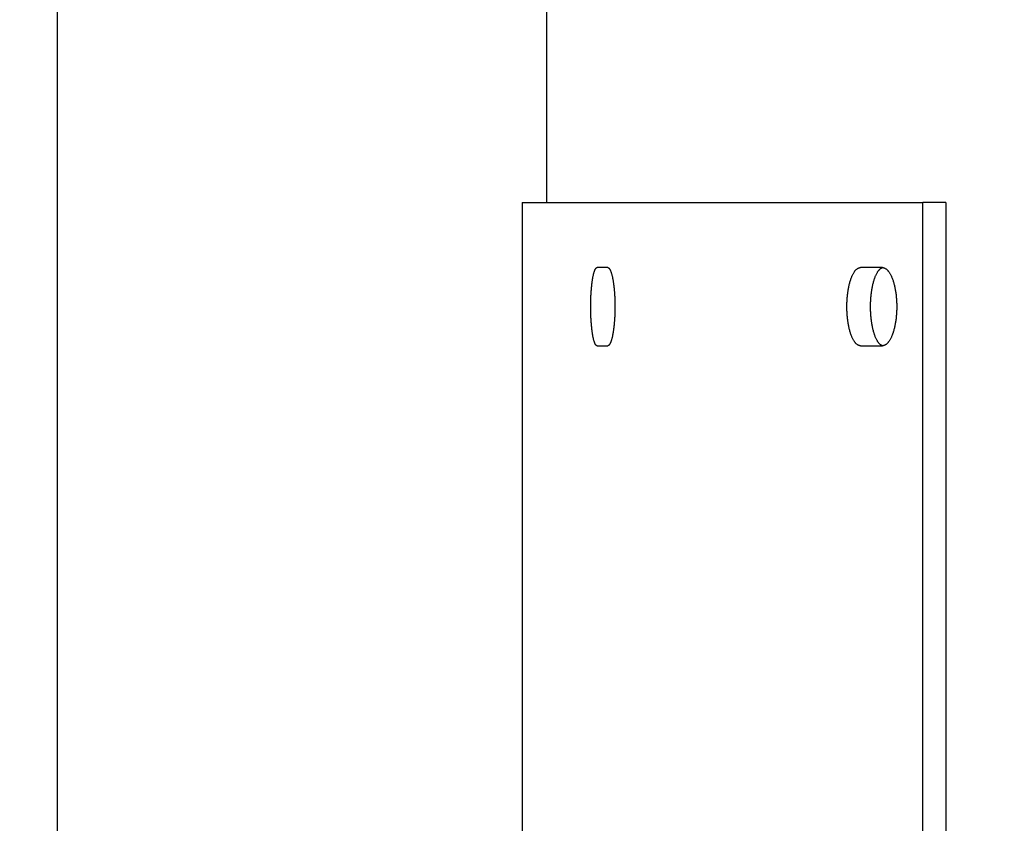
# Model space of a CAD drawing. Header units: inches. Extents: x 5 to 1128, y -85 to 748.
# Tile 322 of 656: x 350 to 357, y 630 to 636. Entities that reach past the tile are written whole.
import ezdxf

# ---------------------------------------------------------------- set-up
doc = ezdxf.new("R2010")
doc.units = ezdxf.units.IN
doc.header["$LTSCALE"] = 32
doc.header["$MEASUREMENT"] = 0
doc.layers.add('Dimension (ANSI)', color=7, linetype='Continuous', lineweight=25)
doc.layers.add('Visible (ANSI)', color=7, linetype='Continuous', lineweight=30)
doc.styles.add('Note Text (ANSI)', font='tahoma.ttf')
doc.dimstyles.new('SB Fraction-16 (ANSI)', dxfattribs={"dimscale": 32, "dimtxt": 0.125, "dimasz": 0.098425, "dimexe": 0.125, "dimexo": 0.0625, "dimgap": 0.031496, "dimtad": 0, "dimtih": 1, "dimtoh": 1, "dimdec": 4, "dimrnd": 1e-08, "dimzin": 0, "dimdsep": 46, "dimlunit": 5, "dimtxsty": 'Note Text (ANSI)', "dimcen": 0.09, "dimdle": 0.393701, "dimclrd": 256, "dimclre": 256, "dimclrt": 256, "dimadec": 0, "dimazin": 3, "dimtfac": 0.96, "dimtofl": 0, "dimtmove": 0, "dimatfit": 3, "dimfxl": 1, "dimfrac": 2, "dimtolj": 1, "dimtzin": 12, "dimlwd": -1, "dimlwe": -1, "dimarcsym": 0})

# ---------------------------------------------------------------- blocks, each defined once
blk = doc.blocks.new('*D19')
at = {"layer": 'Defpoints', "color": 0, "transparency": 16777216}
for p in [(455.7806, 700.4398), (292.0011, 552.4398), (455.7806, 552.4398)]:
    blk.add_point(p, dxfattribs=at)
at = {"layer": 'Dimension (ANSI)', "transparency": 16777216}
for p, q in [((453.7806, 700.4398), (288.0011, 700.4398)), ((292.0011, 697.2902), (292.0011, 636.039)), ((292.0011, 555.5894), (292.0011, 629.8406)), ((453.7806, 552.4398), (288.0011, 552.4398))]:
    blk.add_line(p, q, dxfattribs=at)
for points in [[(291.4762, 697.2902), (292.526, 697.2902), (292.0011, 700.4398)], [(291.4762, 555.5894), (292.526, 555.5894), (292.0011, 552.4398)]]:
    blk.add_solid(points, dxfattribs=at)
at = {"layer": 'Dimension (ANSI)', "transparency": 16777216, "insert": (287.899, 635.0311), "char_height": 4, "attachment_point": 1, "style": 'Note Text (ANSI)'}
blk.add_mtext('\\A1;148', dxfattribs=at)

msp = doc.modelspace()

# ---------------------------------------------------------------- linework, layer by layer
at = {"layer": 'Visible (ANSI)'}
for p, q in [((350.19063, 621.12728), (350.19063, 645.15478)), ((353.71443, 634.68978), (353.71443, 637.31478)), ((353.53541, 634.68978), (356.4207, 634.68978)), ((353.53541, 634.68978), (353.53541, 628.93978)), ((356.4207, 618.68978), (356.4207, 634.68978)), ((356.58612, 634.68978), (356.4207, 634.68978)), ((356.58612, 634.68978), (356.58612, 618.68978)), ((354.15184, 634.22103), (354.07567, 634.22103)), ((356.12888, 634.22103), (355.97203, 634.22103)), ((354.07567, 633.65853), (354.15184, 633.65853)), ((355.97203, 633.65853), (356.12888, 633.65853))]:
    msp.add_line(p, q, dxfattribs=at)
for points, knots in [([(354.07567, 633.65853), (354.07484, 633.65853), (354.07402, 633.65866), (354.0732, 633.65892), (354.07237, 633.65917), (354.07155, 633.65956), (354.07073, 633.66007), (354.06991, 633.66058), (354.0691, 633.66122), (354.06829, 633.66199), (354.06748, 633.66276), (354.06667, 633.66366), (354.06587, 633.66468), (354.06507, 633.6657), (354.06427, 633.66684), (354.06348, 633.66811), (354.06269, 633.66938), (354.06191, 633.67078), (354.06113, 633.6723), (354.06036, 633.67381), (354.05959, 633.67545), (354.05883, 633.67721), (354.05849, 633.678), (354.05815, 633.67881), (354.05781, 633.67965), (354.0574, 633.68068), (354.05699, 633.68174), (354.05658, 633.68285), (354.05584, 633.68484), (354.0551, 633.68696), (354.05438, 633.68918), (354.05366, 633.69141), (354.05295, 633.69376), (354.05225, 633.69621), (354.05155, 633.69867), (354.05086, 633.70123), (354.05018, 633.7039), (354.0495, 633.70658), (354.04884, 633.70936), (354.04819, 633.71224), (354.04754, 633.71513), (354.0469, 633.71812), (354.04627, 633.72121), (354.04565, 633.72429), (354.04504, 633.72748), (354.04444, 633.73077), (354.04384, 633.73405), (354.04326, 633.73743), (354.0427, 633.74091), (354.04267, 633.74107), (354.04264, 633.74123), (354.04262, 633.74139), (354.04208, 633.74471), (354.04155, 633.74811), (354.04104, 633.75159), (354.04051, 633.75524), (354.03999, 633.75897), (354.03949, 633.76278), (354.03898, 633.7666), (354.0385, 633.77049), (354.03803, 633.77447), (354.03756, 633.77844), (354.03711, 633.78248), (354.03667, 633.7866), (354.03624, 633.79072), (354.03582, 633.7949), (354.03543, 633.79915), (354.03503, 633.8034), (354.03465, 633.80772), (354.03429, 633.8121), (354.03393, 633.81646), (354.03359, 633.8209), (354.03326, 633.82539), (354.03307, 633.82805), (354.03289, 633.83073), (354.03271, 633.83343), (354.03259, 633.83527), (354.03247, 633.83713), (354.03235, 633.83899), (354.03207, 633.84358), (354.0318, 633.84821), (354.03156, 633.85287), (354.03131, 633.85754), (354.03109, 633.86225), (354.03088, 633.86699), (354.03068, 633.87173), (354.03049, 633.8765), (354.03033, 633.8813), (354.03016, 633.8861), (354.03002, 633.89093), (354.0299, 633.89578), (354.02977, 633.90063), (354.02967, 633.9055), (354.02959, 633.91038), (354.0295, 633.91526), (354.02944, 633.92015), (354.0294, 633.92506), (354.02936, 633.92996), (354.02934, 633.93487), (354.02934, 633.93978), (354.02934, 633.94045), (354.02934, 633.94112), (354.02934, 633.94179), (354.02934, 633.94603), (354.02936, 633.95027), (354.0294, 633.9545), (354.02944, 633.9594), (354.0295, 633.9643), (354.02959, 633.96918), (354.02967, 633.97406), (354.02977, 633.97893), (354.0299, 633.98378), (354.03002, 633.98863), (354.03016, 633.99345), (354.03033, 633.99825), (354.03049, 634.00306), (354.03068, 634.00783), (354.03088, 634.01257), (354.03109, 634.01731), (354.03131, 634.02202), (354.03156, 634.02669), (354.0318, 634.03135), (354.03207, 634.03598), (354.03235, 634.04057), (354.03247, 634.04249), (354.03259, 634.04439), (354.03272, 634.04629), (354.03289, 634.04894), (354.03307, 634.05157), (354.03326, 634.05417), (354.03359, 634.05866), (354.03393, 634.06309), (354.03429, 634.06746), (354.03465, 634.07184), (354.03503, 634.07616), (354.03543, 634.0804), (354.03582, 634.08466), (354.03624, 634.08884), (354.03667, 634.09296), (354.03711, 634.09708), (354.03756, 634.10112), (354.03803, 634.10509), (354.0385, 634.10906), (354.03898, 634.11296), (354.03949, 634.11678), (354.03999, 634.12059), (354.04051, 634.12432), (354.04104, 634.12797), (354.04134, 634.12997), (354.04163, 634.13194), (354.04194, 634.13389), (354.04219, 634.1355), (354.04244, 634.13708), (354.0427, 634.13865), (354.04326, 634.14213), (354.04384, 634.14551), (354.04444, 634.14879), (354.04504, 634.15208), (354.04565, 634.15526), (354.04627, 634.15835), (354.0469, 634.16144), (354.04754, 634.16443), (354.04819, 634.16732), (354.04884, 634.1702), (354.0495, 634.17298), (354.05018, 634.17566), (354.05086, 634.17833), (354.05155, 634.18089), (354.05225, 634.18335), (354.05295, 634.1858), (354.05366, 634.18815), (354.05438, 634.19038), (354.05495, 634.19212), (354.05552, 634.19379), (354.05609, 634.19539), (354.05625, 634.19584), (354.05642, 634.19628), (354.05658, 634.19671), (354.05732, 634.19871), (354.05807, 634.20059), (354.05883, 634.20235), (354.05959, 634.20411), (354.06036, 634.20575), (354.06113, 634.20726), (354.06191, 634.20878), (354.06269, 634.21018), (354.06348, 634.21145), (354.0642, 634.21259), (354.06491, 634.21364), (354.06564, 634.21458), (354.06571, 634.21468), (354.06579, 634.21479), (354.06587, 634.21488), (354.06667, 634.21591), (354.06748, 634.2168), (354.06829, 634.21757), (354.0691, 634.21834), (354.06991, 634.21898), (354.07073, 634.21949), (354.07155, 634.22), (354.07237, 634.22039), (354.0732, 634.22064), (354.07402, 634.2209), (354.07485, 634.22103), (354.07567, 634.22103)], [0, 0, 0, 0, 0.0375338, 0.0375338, 0.0375338, 0.0751179, 0.0751179, 0.0751179, 0.1127326, 0.1127326, 0.1127326, 0.1503562, 0.1503562, 0.1503562, 0.1879645, 0.1879645, 0.1879645, 0.2255309, 0.2255309, 0.2255309, 0.2630259, 0.2630259, 0.2630259, 0.2798106, 0.2798106, 0.2798106, 0.3004493, 0.3004493, 0.3004493, 0.3379287, 0.3379287, 0.3379287, 0.3754615, 0.3754615, 0.3754615, 0.4130229, 0.4130229, 0.4130229, 0.450587, 0.450587, 0.450587, 0.4881274, 0.4881274, 0.4881274, 0.5256175, 0.5256175, 0.5256175, 0.5630318, 0.5630318, 0.5630318, 0.564774, 0.564774, 0.564774, 0.6004411, 0.6004411, 0.6004411, 0.6379268, 0.6379268, 0.6379268, 0.6754533, 0.6754533, 0.6754533, 0.7129876, 0.7129876, 0.7129876, 0.7505009, 0.7505009, 0.7505009, 0.7879694, 0.7879694, 0.7879694, 0.8253763, 0.8253763, 0.8253763, 0.8475498, 0.8475498, 0.8475498, 0.8627288, 0.8627288, 0.8627288, 0.9001555, 0.9001555, 0.9001555, 0.9376465, 0.9376465, 0.9376465, 0.975161, 0.975161, 0.975161, 1.0126663, 1.0126663, 1.0126663, 1.0501387, 1.0501387, 1.0501387, 1.0875623, 1.0875623, 1.0875623, 1.1249275, 1.1249275, 1.1249275, 1.1300195, 1.1300195, 1.1300195, 1.1622761, 1.1622761, 1.1622761, 1.1996813, 1.1996813, 1.1996813, 1.2371359, 1.2371359, 1.2371359, 1.274625, 1.274625, 1.274625, 1.3121256, 1.3121256, 1.3121256, 1.349606, 1.349606, 1.349606, 1.3870263, 1.3870263, 1.3870263, 1.4026421, 1.4026421, 1.4026421, 1.4243744, 1.4243744, 1.4243744, 1.4617728, 1.4617728, 1.4617728, 1.4992285, 1.4992285, 1.4992285, 1.5367238, 1.5367238, 1.5367238, 1.5742344, 1.5742344, 1.5742344, 1.6117307, 1.6117307, 1.6117307, 1.6491793, 1.6491793, 1.6491793, 1.6696603, 1.6696603, 1.6696603, 1.6865644, 1.6865644, 1.6865644, 1.7240046, 1.7240046, 1.7240046, 1.7615052, 1.7615052, 1.7615052, 1.7990407, 1.7990407, 1.7990407, 1.8365849, 1.8365849, 1.8365849, 1.8741116, 1.8741116, 1.8741116, 1.9115949, 1.9115949, 1.9115949, 1.9408536, 1.9408536, 1.9408536, 1.9490138, 1.9490138, 1.9490138, 1.9864405, 1.9864405, 1.9864405, 2.023891, 2.023891, 2.023891, 2.0613394, 2.0613394, 2.0613394, 2.0951394, 2.0951394, 2.0951394, 2.0987624, 2.0987624, 2.0987624, 2.1362026, 2.1362026, 2.1362026, 2.1736806, 2.1736806, 2.1736806, 2.211174, 2.211174, 2.211174, 2.2486619, 2.2486619, 2.2486619, 2.2486619]), ([(354.15184, 634.22103), (354.15273, 634.22103), (354.15361, 634.2209), (354.15449, 634.22064), (354.15538, 634.22039), (354.15626, 634.22), (354.15714, 634.21949), (354.15802, 634.21898), (354.1589, 634.21833), (354.15978, 634.21757), (354.16066, 634.2168), (354.16153, 634.2159), (354.1624, 634.21488), (354.16327, 634.21386), (354.16414, 634.21272), (354.165, 634.21145), (354.16586, 634.21018), (354.16672, 634.20878), (354.16757, 634.20726), (354.16842, 634.20575), (354.16926, 634.20411), (354.1701, 634.20235), (354.17047, 634.20156), (354.17085, 634.20075), (354.17122, 634.19991), (354.17168, 634.19888), (354.17213, 634.19781), (354.17258, 634.19671), (354.1734, 634.19472), (354.17421, 634.1926), (354.17501, 634.19038), (354.17581, 634.18815), (354.17661, 634.1858), (354.17739, 634.18335), (354.17817, 634.18089), (354.17893, 634.17833), (354.17969, 634.17566), (354.18045, 634.17298), (354.18119, 634.1702), (354.18192, 634.16732), (354.18265, 634.16443), (354.18337, 634.16144), (354.18407, 634.15835), (354.18478, 634.15527), (354.18547, 634.15208), (354.18614, 634.14879), (354.18681, 634.14551), (354.18747, 634.14213), (354.18812, 634.13865), (354.18815, 634.13849), (354.18817, 634.13833), (354.1882, 634.13817), (354.18882, 634.13485), (354.18941, 634.13145), (354.18999, 634.12797), (354.1906, 634.12432), (354.19119, 634.12059), (354.19176, 634.11678), (354.19234, 634.11296), (354.19289, 634.10906), (354.19343, 634.10509), (354.19396, 634.10112), (354.19448, 634.09708), (354.19498, 634.09296), (354.19547, 634.08884), (354.19595, 634.08466), (354.19641, 634.0804), (354.19686, 634.07616), (354.1973, 634.07184), (354.19772, 634.06746), (354.19813, 634.06309), (354.19853, 634.05866), (354.1989, 634.05417), (354.19912, 634.05151), (354.19933, 634.04883), (354.19954, 634.04613), (354.19968, 634.04429), (354.19982, 634.04243), (354.19995, 634.04057), (354.20028, 634.03598), (354.20058, 634.03135), (354.20087, 634.02669), (354.20115, 634.02202), (354.20141, 634.01731), (354.20165, 634.01257), (354.20189, 634.00783), (354.2021, 634.00306), (354.20229, 633.99825), (354.20248, 633.99345), (354.20265, 633.98863), (354.20279, 633.98378), (354.20294, 633.97893), (354.20306, 633.97406), (354.20315, 633.96918), (354.20325, 633.9643), (354.20332, 633.9594), (354.20337, 633.9545), (354.20342, 633.9496), (354.20344, 633.94469), (354.20344, 633.93978), (354.20344, 633.93911), (354.20344, 633.93844), (354.20344, 633.93777), (354.20343, 633.93353), (354.20341, 633.92929), (354.20337, 633.92506), (354.20332, 633.92015), (354.20325, 633.91526), (354.20315, 633.91038), (354.20306, 633.9055), (354.20294, 633.90063), (354.20279, 633.89578), (354.20265, 633.89093), (354.20248, 633.8861), (354.20229, 633.8813), (354.2021, 633.8765), (354.20189, 633.87173), (354.20165, 633.86699), (354.20141, 633.86225), (354.20115, 633.85754), (354.20087, 633.85287), (354.20058, 633.8482), (354.20028, 633.84358), (354.19995, 633.83899), (354.19981, 633.83707), (354.19967, 633.83517), (354.19953, 633.83327), (354.19932, 633.83062), (354.19911, 633.82799), (354.1989, 633.82539), (354.19853, 633.8209), (354.19813, 633.81647), (354.19772, 633.8121), (354.1973, 633.80772), (354.19686, 633.8034), (354.19641, 633.79915), (354.19595, 633.7949), (354.19547, 633.79072), (354.19498, 633.7866), (354.19448, 633.78248), (354.19396, 633.77844), (354.19343, 633.77447), (354.19289, 633.7705), (354.19234, 633.7666), (354.19176, 633.76278), (354.19119, 633.75897), (354.1906, 633.75524), (354.18999, 633.75159), (354.18966, 633.74959), (354.18932, 633.74762), (354.18898, 633.74567), (354.18869, 633.74406), (354.18841, 633.74247), (354.18812, 633.74091), (354.18747, 633.73743), (354.18681, 633.73405), (354.18614, 633.73077), (354.18547, 633.72748), (354.18478, 633.72429), (354.18407, 633.72121), (354.18337, 633.71812), (354.18265, 633.71513), (354.18192, 633.71224), (354.18119, 633.70936), (354.18045, 633.70658), (354.17969, 633.7039), (354.17893, 633.70123), (354.17817, 633.69867), (354.17739, 633.69621), (354.17661, 633.69376), (354.17581, 633.69141), (354.17501, 633.68918), (354.17439, 633.68744), (354.17376, 633.68577), (354.17312, 633.68417), (354.17294, 633.68372), (354.17276, 633.68328), (354.17258, 633.68285), (354.17176, 633.68085), (354.17093, 633.67897), (354.1701, 633.67721), (354.16926, 633.67545), (354.16842, 633.67381), (354.16757, 633.6723), (354.16672, 633.67078), (354.16586, 633.66938), (354.165, 633.66811), (354.16422, 633.66697), (354.16344, 633.66592), (354.16265, 633.66498), (354.16257, 633.66487), (354.16249, 633.66477), (354.1624, 633.66468), (354.16153, 633.66365), (354.16066, 633.66276), (354.15978, 633.66199), (354.1589, 633.66122), (354.15802, 633.66058), (354.15714, 633.66007), (354.15626, 633.65956), (354.15538, 633.65917), (354.15449, 633.65892), (354.15361, 633.65866), (354.15273, 633.65853), (354.15184, 633.65853)], [0, 0, 0, 0, 0.0375338, 0.0375338, 0.0375338, 0.0751179, 0.0751179, 0.0751179, 0.1127326, 0.1127326, 0.1127326, 0.1503562, 0.1503562, 0.1503562, 0.1879645, 0.1879645, 0.1879645, 0.2255309, 0.2255309, 0.2255309, 0.2630259, 0.2630259, 0.2630259, 0.2798106, 0.2798106, 0.2798106, 0.3004493, 0.3004493, 0.3004493, 0.3379287, 0.3379287, 0.3379287, 0.3754615, 0.3754615, 0.3754615, 0.4130229, 0.4130229, 0.4130229, 0.450587, 0.450587, 0.450587, 0.4881274, 0.4881274, 0.4881274, 0.5256175, 0.5256175, 0.5256175, 0.5630318, 0.5630318, 0.5630318, 0.564774, 0.564774, 0.564774, 0.6004411, 0.6004411, 0.6004411, 0.6379268, 0.6379268, 0.6379268, 0.6754533, 0.6754533, 0.6754533, 0.7129876, 0.7129876, 0.7129876, 0.7505009, 0.7505009, 0.7505009, 0.7879694, 0.7879694, 0.7879694, 0.8253763, 0.8253763, 0.8253763, 0.8475498, 0.8475498, 0.8475498, 0.8627288, 0.8627288, 0.8627288, 0.9001555, 0.9001555, 0.9001555, 0.9376465, 0.9376465, 0.9376465, 0.975161, 0.975161, 0.975161, 1.0126663, 1.0126663, 1.0126663, 1.0501387, 1.0501387, 1.0501387, 1.0875623, 1.0875623, 1.0875623, 1.1249275, 1.1249275, 1.1249275, 1.1300195, 1.1300195, 1.1300195, 1.1622761, 1.1622761, 1.1622761, 1.1996813, 1.1996813, 1.1996813, 1.2371359, 1.2371359, 1.2371359, 1.274625, 1.274625, 1.274625, 1.3121256, 1.3121256, 1.3121256, 1.349606, 1.349606, 1.349606, 1.3870263, 1.3870263, 1.3870263, 1.4026421, 1.4026421, 1.4026421, 1.4243744, 1.4243744, 1.4243744, 1.4617728, 1.4617728, 1.4617728, 1.4992285, 1.4992285, 1.4992285, 1.5367238, 1.5367238, 1.5367238, 1.5742344, 1.5742344, 1.5742344, 1.6117307, 1.6117307, 1.6117307, 1.6491793, 1.6491793, 1.6491793, 1.6696603, 1.6696603, 1.6696603, 1.6865644, 1.6865644, 1.6865644, 1.7240046, 1.7240046, 1.7240046, 1.7615052, 1.7615052, 1.7615052, 1.7990407, 1.7990407, 1.7990407, 1.8365849, 1.8365849, 1.8365849, 1.8741116, 1.8741116, 1.8741116, 1.9115949, 1.9115949, 1.9115949, 1.9408536, 1.9408536, 1.9408536, 1.9490138, 1.9490138, 1.9490138, 1.9864405, 1.9864405, 1.9864405, 2.023891, 2.023891, 2.023891, 2.0613394, 2.0613394, 2.0613394, 2.0951394, 2.0951394, 2.0951394, 2.0987624, 2.0987624, 2.0987624, 2.1362026, 2.1362026, 2.1362026, 2.1736806, 2.1736806, 2.1736806, 2.211174, 2.211174, 2.211174, 2.2486619, 2.2486619, 2.2486619, 2.2486619]), ([(355.97203, 633.65853), (355.97029, 633.65853), (355.96856, 633.65866), (355.96683, 633.65892), (355.9651, 633.65917), (355.96337, 633.65956), (355.96165, 633.66007), (355.95993, 633.66058), (355.95822, 633.66122), (355.95651, 633.66199), (355.95481, 633.66276), (355.95311, 633.66366), (355.95142, 633.66468), (355.94973, 633.6657), (355.94805, 633.66684), (355.94639, 633.66811), (355.94472, 633.66938), (355.94307, 633.67078), (355.94143, 633.6723), (355.93979, 633.67381), (355.93817, 633.67545), (355.93656, 633.67721), (355.93584, 633.678), (355.93512, 633.67881), (355.93441, 633.67965), (355.93353, 633.68068), (355.93266, 633.68174), (355.93179, 633.68285), (355.93022, 633.68484), (355.92867, 633.68696), (355.92714, 633.68918), (355.92561, 633.69141), (355.9241, 633.69376), (355.92261, 633.69621), (355.92112, 633.69867), (355.91966, 633.70123), (355.91822, 633.7039), (355.91679, 633.70658), (355.91537, 633.70936), (355.91399, 633.71224), (355.9126, 633.71513), (355.91124, 633.71812), (355.90991, 633.72121), (355.90858, 633.72429), (355.90728, 633.72748), (355.90601, 633.73077), (355.90474, 633.73405), (355.9035, 633.73743), (355.90229, 633.74091), (355.90223, 633.74107), (355.90217, 633.74123), (355.90212, 633.74139), (355.90097, 633.74471), (355.89985, 633.74811), (355.89876, 633.75159), (355.89762, 633.75524), (355.89651, 633.75897), (355.89543, 633.76278), (355.89436, 633.7666), (355.89332, 633.77049), (355.89232, 633.77447), (355.89131, 633.77844), (355.89035, 633.78248), (355.88942, 633.7866), (355.88849, 633.79072), (355.8876, 633.7949), (355.88675, 633.79915), (355.8859, 633.8034), (355.88508, 633.80772), (355.88431, 633.8121), (355.88354, 633.81646), (355.8828, 633.8209), (355.88211, 633.82539), (355.8817, 633.82805), (355.8813, 633.83073), (355.88092, 633.83343), (355.88066, 633.83527), (355.88041, 633.83713), (355.88016, 633.83899), (355.87955, 633.84358), (355.87898, 633.84821), (355.87846, 633.85287), (355.87793, 633.85754), (355.87745, 633.86225), (355.87701, 633.86699), (355.87657, 633.87173), (355.87617, 633.8765), (355.87582, 633.8813), (355.87546, 633.8861), (355.87515, 633.89093), (355.87489, 633.89578), (355.87462, 633.90063), (355.8744, 633.9055), (355.87422, 633.91038), (355.87404, 633.91526), (355.87391, 633.92015), (355.87382, 633.92506), (355.87373, 633.92996), (355.87369, 633.93487), (355.87369, 633.93978), (355.87369, 633.94045), (355.87369, 633.94112), (355.87369, 633.94179), (355.8737, 633.94603), (355.87374, 633.95027), (355.87382, 633.9545), (355.87391, 633.9594), (355.87404, 633.9643), (355.87422, 633.96918), (355.8744, 633.97406), (355.87462, 633.97893), (355.87489, 633.98378), (355.87515, 633.98863), (355.87546, 633.99345), (355.87582, 633.99825), (355.87617, 634.00306), (355.87657, 634.00783), (355.87701, 634.01257), (355.87745, 634.01731), (355.87793, 634.02202), (355.87846, 634.02669), (355.87898, 634.03135), (355.87955, 634.03598), (355.88016, 634.04057), (355.88041, 634.04249), (355.88068, 634.04439), (355.88095, 634.04629), (355.88132, 634.04894), (355.88171, 634.05157), (355.88211, 634.05417), (355.8828, 634.05866), (355.88354, 634.06309), (355.88431, 634.06746), (355.88508, 634.07184), (355.8859, 634.07616), (355.88675, 634.0804), (355.8876, 634.08466), (355.88849, 634.08884), (355.88942, 634.09296), (355.89035, 634.09708), (355.89131, 634.10112), (355.89232, 634.10509), (355.89332, 634.10906), (355.89436, 634.11296), (355.89543, 634.11678), (355.89651, 634.12059), (355.89762, 634.12432), (355.89876, 634.12797), (355.89938, 634.12997), (355.90002, 634.13194), (355.90067, 634.13389), (355.9012, 634.1355), (355.90174, 634.13708), (355.90229, 634.13865), (355.9035, 634.14213), (355.90474, 634.14551), (355.90601, 634.14879), (355.90728, 634.15208), (355.90858, 634.15526), (355.90991, 634.15835), (355.91124, 634.16144), (355.9126, 634.16443), (355.91399, 634.16732), (355.91537, 634.1702), (355.91679, 634.17298), (355.91822, 634.17566), (355.91966, 634.17833), (355.92112, 634.18089), (355.92261, 634.18335), (355.9241, 634.1858), (355.92561, 634.18815), (355.92714, 634.19038), (355.92833, 634.19212), (355.92954, 634.19379), (355.93077, 634.19539), (355.93111, 634.19584), (355.93145, 634.19628), (355.93179, 634.19671), (355.93336, 634.19871), (355.93495, 634.20059), (355.93656, 634.20235), (355.93817, 634.20411), (355.93979, 634.20575), (355.94143, 634.20726), (355.94307, 634.20878), (355.94472, 634.21018), (355.94639, 634.21145), (355.94789, 634.21259), (355.9494, 634.21364), (355.95093, 634.21458), (355.95109, 634.21468), (355.95126, 634.21479), (355.95142, 634.21488), (355.95311, 634.21591), (355.95481, 634.2168), (355.95651, 634.21757), (355.95822, 634.21834), (355.95994, 634.21898), (355.96165, 634.21949), (355.96338, 634.22), (355.9651, 634.22039), (355.96683, 634.22064), (355.96856, 634.2209), (355.97029, 634.22103), (355.97203, 634.22103)], [0, 0, 0, 0, 0.0375338, 0.0375338, 0.0375338, 0.0751179, 0.0751179, 0.0751179, 0.1127326, 0.1127326, 0.1127326, 0.1503562, 0.1503562, 0.1503562, 0.1879645, 0.1879645, 0.1879645, 0.2255309, 0.2255309, 0.2255309, 0.2630259, 0.2630259, 0.2630259, 0.2798106, 0.2798106, 0.2798106, 0.3004493, 0.3004493, 0.3004493, 0.3379287, 0.3379287, 0.3379287, 0.3754615, 0.3754615, 0.3754615, 0.4130229, 0.4130229, 0.4130229, 0.450587, 0.450587, 0.450587, 0.4881274, 0.4881274, 0.4881274, 0.5256175, 0.5256175, 0.5256175, 0.5630318, 0.5630318, 0.5630318, 0.564774, 0.564774, 0.564774, 0.6004411, 0.6004411, 0.6004411, 0.6379268, 0.6379268, 0.6379268, 0.6754533, 0.6754533, 0.6754533, 0.7129876, 0.7129876, 0.7129876, 0.7505009, 0.7505009, 0.7505009, 0.7879694, 0.7879694, 0.7879694, 0.8253763, 0.8253763, 0.8253763, 0.8475498, 0.8475498, 0.8475498, 0.8627288, 0.8627288, 0.8627288, 0.9001555, 0.9001555, 0.9001555, 0.9376465, 0.9376465, 0.9376465, 0.975161, 0.975161, 0.975161, 1.0126663, 1.0126663, 1.0126663, 1.0501387, 1.0501387, 1.0501387, 1.0875623, 1.0875623, 1.0875623, 1.1249275, 1.1249275, 1.1249275, 1.1300195, 1.1300195, 1.1300195, 1.1622761, 1.1622761, 1.1622761, 1.1996813, 1.1996813, 1.1996813, 1.2371359, 1.2371359, 1.2371359, 1.274625, 1.274625, 1.274625, 1.3121256, 1.3121256, 1.3121256, 1.349606, 1.349606, 1.349606, 1.3870263, 1.3870263, 1.3870263, 1.4026421, 1.4026421, 1.4026421, 1.4243744, 1.4243744, 1.4243744, 1.4617728, 1.4617728, 1.4617728, 1.4992285, 1.4992285, 1.4992285, 1.5367238, 1.5367238, 1.5367238, 1.5742344, 1.5742344, 1.5742344, 1.6117307, 1.6117307, 1.6117307, 1.6491793, 1.6491793, 1.6491793, 1.6696603, 1.6696603, 1.6696603, 1.6865644, 1.6865644, 1.6865644, 1.7240046, 1.7240046, 1.7240046, 1.7615052, 1.7615052, 1.7615052, 1.7990407, 1.7990407, 1.7990407, 1.8365849, 1.8365849, 1.8365849, 1.8741116, 1.8741116, 1.8741116, 1.9115949, 1.9115949, 1.9115949, 1.9408536, 1.9408536, 1.9408536, 1.9490138, 1.9490138, 1.9490138, 1.9864405, 1.9864405, 1.9864405, 2.023891, 2.023891, 2.023891, 2.0613394, 2.0613394, 2.0613394, 2.0951394, 2.0951394, 2.0951394, 2.0987624, 2.0987624, 2.0987624, 2.1362026, 2.1362026, 2.1362026, 2.1736806, 2.1736806, 2.1736806, 2.211174, 2.211174, 2.211174, 2.2486619, 2.2486619, 2.2486619, 2.2486619]), ([(356.13432, 634.22063), (356.13262, 634.22038), (356.13092, 634.21999), (356.12923, 634.21949), (356.12752, 634.21898), (356.12582, 634.21833), (356.12412, 634.21757), (356.12242, 634.2168), (356.12073, 634.2159), (356.11905, 634.21488), (356.11737, 634.21386), (356.1157, 634.21272), (356.11404, 634.21145), (356.11238, 634.21018), (356.11074, 634.20878), (356.1091, 634.20726), (356.10747, 634.20575), (356.10586, 634.20411), (356.10426, 634.20235), (356.1036, 634.20162), (356.10294, 634.20088), (356.10228, 634.20011), (356.10135, 634.19902), (356.10043, 634.19789), (356.09951, 634.19671), (356.09795, 634.19472), (356.0964, 634.1926), (356.09488, 634.19038), (356.09336, 634.18815), (356.09185, 634.1858), (356.09037, 634.18335), (356.0889, 634.18089), (356.08744, 634.17833), (356.08601, 634.17566), (356.08458, 634.17298), (356.08317, 634.1702), (356.08179, 634.16732), (356.08041, 634.16443), (356.07906, 634.16144), (356.07773, 634.15835), (356.07641, 634.15527), (356.07512, 634.15208), (356.07385, 634.14879), (356.07261, 634.14556), (356.07139, 634.14224), (356.0702, 634.13882), (356.06898, 634.13529), (356.06779, 634.13167), (356.06663, 634.12797), (356.0655, 634.12432), (356.06439, 634.12059), (356.06332, 634.11678), (356.06225, 634.11296), (356.06122, 634.10906), (356.06022, 634.10509), (356.05922, 634.10112), (356.05826, 634.09708), (356.05734, 634.09296), (356.05642, 634.08884), (356.05553, 634.08466), (356.05468, 634.0804), (356.05383, 634.07616), (356.05302, 634.07184), (356.05225, 634.06746), (356.05149, 634.06309), (356.05076, 634.05866), (356.05007, 634.05417), (356.04969, 634.05173), (356.04933, 634.04927), (356.04897, 634.04679), (356.04868, 634.04473), (356.0484, 634.04265), (356.04812, 634.04057), (356.04751, 634.03598), (356.04695, 634.03135), (356.04643, 634.02669), (356.0459, 634.02202), (356.04542, 634.01731), (356.04498, 634.01257), (356.04455, 634.00783), (356.04415, 634.00306), (356.0438, 633.99825), (356.04345, 633.99345), (356.04314, 633.98863), (356.04287, 633.98378), (356.04261, 633.97893), (356.04239, 633.97406), (356.04221, 633.96918), (356.04204, 633.9643), (356.0419, 633.9594), (356.04181, 633.9545), (356.04173, 633.9496), (356.04168, 633.94469), (356.04168, 633.93978), (356.04168, 633.93919), (356.04168, 633.9386), (356.04168, 633.93801), (356.04169, 633.93369), (356.04174, 633.92937), (356.04181, 633.92506), (356.0419, 633.92016), (356.04204, 633.91526), (356.04221, 633.91038), (356.04239, 633.9055), (356.04261, 633.90063), (356.04287, 633.89578), (356.04314, 633.89093), (356.04345, 633.8861), (356.0438, 633.8813), (356.04415, 633.8765), (356.04455, 633.87173), (356.04498, 633.86699), (356.04542, 633.86225), (356.0459, 633.85754), (356.04643, 633.85287), (356.04695, 633.8482), (356.04751, 633.84358), (356.04812, 633.83899), (356.04839, 633.83699), (356.04866, 633.835), (356.04894, 633.83302), (356.0493, 633.83046), (356.04968, 633.82791), (356.05007, 633.82539), (356.05076, 633.8209), (356.05149, 633.81647), (356.05225, 633.8121), (356.05302, 633.80772), (356.05383, 633.8034), (356.05468, 633.79915), (356.05553, 633.7949), (356.05642, 633.79072), (356.05734, 633.7866), (356.05826, 633.78248), (356.05922, 633.77844), (356.06022, 633.77447), (356.06122, 633.7705), (356.06225, 633.7666), (356.06332, 633.76278), (356.06439, 633.75897), (356.0655, 633.75524), (356.06663, 633.75159), (356.0673, 633.74944), (356.06799, 633.74732), (356.06868, 633.74523), (356.06916, 633.74378), (356.06965, 633.74233), (356.07015, 633.74091), (356.07135, 633.73743), (356.07259, 633.73405), (356.07385, 633.73077), (356.07512, 633.72748), (356.07641, 633.7243), (356.07773, 633.72121), (356.07906, 633.71812), (356.08041, 633.71513), (356.08179, 633.71224), (356.08317, 633.70936), (356.08458, 633.70658), (356.08601, 633.7039), (356.08744, 633.70123), (356.08889, 633.69867), (356.09037, 633.69621), (356.09185, 633.69376), (356.09336, 633.69141), (356.09488, 633.68918), (356.09614, 633.68735), (356.09741, 633.68559), (356.09869, 633.6839), (356.09897, 633.68355), (356.09924, 633.68319), (356.09951, 633.68285), (356.10108, 633.68085), (356.10266, 633.67897), (356.10426, 633.67721), (356.10586, 633.67545), (356.10747, 633.67381), (356.1091, 633.6723), (356.11073, 633.67078), (356.11238, 633.66938), (356.11404, 633.66811), (356.11557, 633.66694), (356.11711, 633.66587), (356.11867, 633.66491), (356.11879, 633.66483), (356.11892, 633.66475), (356.11905, 633.66468), (356.12073, 633.66365), (356.12242, 633.66276), (356.12412, 633.66199), (356.12582, 633.66122), (356.12752, 633.66058), (356.12923, 633.66007), (356.13092, 633.65956), (356.13262, 633.65918), (356.13432, 633.65893)], [0.0378637, 0.0378637, 0.0378637, 0.0378637, 0.0747701, 0.0747701, 0.0747701, 0.1122148, 0.1122148, 0.1122148, 0.1496709, 0.1496709, 0.1496709, 0.1871144, 0.1871144, 0.1871144, 0.2245187, 0.2245187, 0.2245187, 0.2618544, 0.2618544, 0.2618544, 0.2772413, 0.2772413, 0.2772413, 0.2991263, 0.2991263, 0.2991263, 0.3364637, 0.3364637, 0.3364637, 0.3738614, 0.3738614, 0.3738614, 0.4112945, 0.4112945, 0.4112945, 0.448737, 0.448737, 0.448737, 0.4861623, 0.4861623, 0.4861623, 0.5235439, 0.5235439, 0.5235439, 0.5602595, 0.5602595, 0.5602595, 0.5981821, 0.5981821, 0.5981821, 0.6355906, 0.6355906, 0.6355906, 0.6730459, 0.6730459, 0.6730459, 0.7105155, 0.7105155, 0.7105155, 0.7479705, 0.7479705, 0.7479705, 0.7853877, 0.7853877, 0.7853877, 0.8227503, 0.8227503, 0.8227503, 0.8431011, 0.8431011, 0.8431011, 0.8600691, 0.8600691, 0.8600691, 0.8974681, 0.8974681, 0.8974681, 0.9349314, 0.9349314, 0.9349314, 0.9724193, 0.9724193, 0.9724193, 1.0099003, 1.0099003, 1.0099003, 1.0473516, 1.0473516, 1.0473516, 1.0847584, 1.0847584, 1.0847584, 1.1221121, 1.1221121, 1.1221121, 1.1266091, 1.1266091, 1.1266091, 1.1594519, 1.1594519, 1.1594519, 1.1968422, 1.1968422, 1.1968422, 1.2342763, 1.2342763, 1.2342763, 1.2717406, 1.2717406, 1.2717406, 1.3092132, 1.3092132, 1.3092132, 1.3466636, 1.3466636, 1.3466636, 1.3840531, 1.3840531, 1.3840531, 1.4003166, 1.4003166, 1.4003166, 1.4213674, 1.4213674, 1.4213674, 1.4587246, 1.4587246, 1.4587246, 1.4961321, 1.4961321, 1.4961321, 1.5335722, 1.5335722, 1.5335722, 1.5710203, 1.5710203, 1.5710203, 1.6084468, 1.6084468, 1.6084468, 1.6458183, 1.6458183, 1.6458183, 1.667778, 1.667778, 1.667778, 1.6831155, 1.6831155, 1.6831155, 1.7204555, 1.7204555, 1.7204555, 1.7578485, 1.7578485, 1.7578485, 1.795269, 1.795269, 1.795269, 1.8326911, 1.8326911, 1.8326911, 1.8700886, 1.8700886, 1.8700886, 1.9074359, 1.9074359, 1.9074359, 1.9381946, 1.9381946, 1.9381946, 1.944711, 1.944711, 1.944711, 1.981984, 1.981984, 1.981984, 2.0192766, 2.0192766, 2.0192766, 2.0565625, 2.0565625, 2.0565625, 2.0910087, 2.0910087, 2.0910087, 2.093818, 2.093818, 2.093818, 2.131085, 2.131085, 2.131085, 2.1683881, 2.1683881, 2.1683881, 2.2052008, 2.2052008, 2.2052008, 2.2052008]), ([(356.12888, 634.22103), (356.13067, 634.22103), (356.13246, 634.2209), (356.13424, 634.22064), (356.13603, 634.22039), (356.13781, 634.22), (356.13959, 634.21949), (356.14137, 634.21898), (356.14315, 634.21833), (356.14492, 634.21757), (356.14669, 634.2168), (356.14845, 634.2159), (356.15021, 634.21488), (356.15196, 634.21386), (356.15371, 634.21272), (356.15544, 634.21145), (356.15717, 634.21018), (356.1589, 634.20878), (356.16061, 634.20726), (356.16231, 634.20575), (356.16401, 634.20411), (356.16569, 634.20235), (356.16644, 634.20156), (356.16719, 634.20075), (356.16794, 634.19991), (356.16886, 634.19888), (356.16977, 634.19781), (356.17068, 634.19671), (356.17232, 634.19472), (356.17395, 634.1926), (356.17555, 634.19038), (356.17716, 634.18815), (356.17874, 634.1858), (356.18031, 634.18335), (356.18187, 634.18089), (356.18341, 634.17833), (356.18492, 634.17566), (356.18643, 634.17298), (356.18792, 634.1702), (356.18938, 634.16732), (356.19084, 634.16443), (356.19228, 634.16144), (356.19368, 634.15835), (356.19509, 634.15527), (356.19646, 634.15208), (356.19781, 634.14879), (356.19915, 634.14551), (356.20047, 634.14213), (356.20175, 634.13865), (356.20181, 634.13849), (356.20187, 634.13833), (356.20193, 634.13817), (356.20314, 634.13485), (356.20433, 634.13145), (356.20549, 634.12797), (356.2067, 634.12432), (356.20788, 634.12059), (356.20902, 634.11678), (356.21016, 634.11296), (356.21126, 634.10906), (356.21233, 634.10509), (356.21339, 634.10112), (356.21442, 634.09708), (356.21541, 634.09296), (356.2164, 634.08884), (356.21735, 634.08466), (356.21826, 634.0804), (356.21916, 634.07616), (356.22003, 634.07184), (356.22086, 634.06746), (356.22168, 634.06309), (356.22246, 634.05866), (356.2232, 634.05417), (356.22364, 634.05151), (356.22406, 634.04883), (356.22447, 634.04613), (356.22475, 634.04429), (356.22502, 634.04243), (356.22529, 634.04057), (356.22594, 634.03598), (356.22655, 634.03135), (356.22711, 634.02669), (356.22767, 634.02202), (356.22819, 634.01731), (356.22866, 634.01257), (356.22913, 634.00783), (356.22956, 634.00306), (356.22993, 633.99825), (356.23031, 633.99345), (356.23064, 633.98863), (356.23093, 633.98378), (356.23121, 633.97893), (356.23145, 633.97406), (356.23164, 633.96918), (356.23183, 633.9643), (356.23197, 633.9594), (356.23207, 633.9545), (356.23216, 633.9496), (356.23221, 633.94469), (356.23221, 633.93978), (356.23221, 633.93911), (356.23221, 633.93844), (356.23221, 633.93777), (356.2322, 633.93353), (356.23215, 633.92929), (356.23207, 633.92506), (356.23197, 633.92015), (356.23183, 633.91526), (356.23164, 633.91038), (356.23145, 633.9055), (356.23121, 633.90063), (356.23093, 633.89578), (356.23064, 633.89093), (356.23031, 633.8861), (356.22993, 633.8813), (356.22956, 633.8765), (356.22913, 633.87173), (356.22866, 633.86699), (356.22819, 633.86225), (356.22767, 633.85754), (356.22711, 633.85287), (356.22655, 633.8482), (356.22594, 633.84358), (356.22529, 633.83899), (356.22502, 633.83707), (356.22474, 633.83517), (356.22445, 633.83327), (356.22405, 633.83062), (356.22363, 633.82799), (356.2232, 633.82539), (356.22246, 633.8209), (356.22168, 633.81647), (356.22086, 633.8121), (356.22003, 633.80772), (356.21916, 633.8034), (356.21826, 633.79915), (356.21735, 633.7949), (356.2164, 633.79072), (356.21541, 633.7866), (356.21442, 633.78248), (356.21339, 633.77844), (356.21233, 633.77447), (356.21126, 633.7705), (356.21016, 633.7666), (356.20902, 633.76278), (356.20788, 633.75897), (356.2067, 633.75524), (356.20549, 633.75159), (356.20482, 633.74959), (356.20415, 633.74762), (356.20346, 633.74567), (356.2029, 633.74406), (356.20233, 633.74247), (356.20175, 633.74091), (356.20047, 633.73743), (356.19915, 633.73405), (356.19781, 633.73077), (356.19646, 633.72748), (356.19509, 633.72429), (356.19368, 633.72121), (356.19228, 633.71812), (356.19084, 633.71513), (356.18938, 633.71224), (356.18792, 633.70936), (356.18643, 633.70658), (356.18492, 633.7039), (356.18341, 633.70123), (356.18187, 633.69867), (356.18031, 633.69621), (356.17874, 633.69376), (356.17716, 633.69141), (356.17555, 633.68918), (356.1743, 633.68744), (356.17303, 633.68577), (356.17175, 633.68417), (356.17139, 633.68372), (356.17104, 633.68328), (356.17068, 633.68285), (356.16903, 633.68085), (356.16737, 633.67897), (356.16569, 633.67721), (356.16401, 633.67545), (356.16232, 633.67381), (356.16061, 633.6723), (356.1589, 633.67078), (356.15718, 633.66938), (356.15544, 633.66811), (356.15388, 633.66697), (356.1523, 633.66592), (356.15072, 633.66498), (356.15055, 633.66487), (356.15038, 633.66477), (356.15021, 633.66468), (356.14845, 633.66365), (356.14669, 633.66276), (356.14492, 633.66199), (356.14315, 633.66122), (356.14137, 633.66058), (356.13959, 633.66007), (356.13781, 633.65956), (356.13603, 633.65917), (356.13424, 633.65892), (356.13246, 633.65866), (356.13067, 633.65853), (356.12888, 633.65853)], [0, 0, 0, 0, 0.0375338, 0.0375338, 0.0375338, 0.0751179, 0.0751179, 0.0751179, 0.1127326, 0.1127326, 0.1127326, 0.1503562, 0.1503562, 0.1503562, 0.1879645, 0.1879645, 0.1879645, 0.2255309, 0.2255309, 0.2255309, 0.2630259, 0.2630259, 0.2630259, 0.2798106, 0.2798106, 0.2798106, 0.3004493, 0.3004493, 0.3004493, 0.3379287, 0.3379287, 0.3379287, 0.3754615, 0.3754615, 0.3754615, 0.4130229, 0.4130229, 0.4130229, 0.450587, 0.450587, 0.450587, 0.4881274, 0.4881274, 0.4881274, 0.5256175, 0.5256175, 0.5256175, 0.5630318, 0.5630318, 0.5630318, 0.564774, 0.564774, 0.564774, 0.6004411, 0.6004411, 0.6004411, 0.6379268, 0.6379268, 0.6379268, 0.6754533, 0.6754533, 0.6754533, 0.7129876, 0.7129876, 0.7129876, 0.7505009, 0.7505009, 0.7505009, 0.7879694, 0.7879694, 0.7879694, 0.8253763, 0.8253763, 0.8253763, 0.8475498, 0.8475498, 0.8475498, 0.8627288, 0.8627288, 0.8627288, 0.9001555, 0.9001555, 0.9001555, 0.9376465, 0.9376465, 0.9376465, 0.975161, 0.975161, 0.975161, 1.0126663, 1.0126663, 1.0126663, 1.0501387, 1.0501387, 1.0501387, 1.0875623, 1.0875623, 1.0875623, 1.1249275, 1.1249275, 1.1249275, 1.1300195, 1.1300195, 1.1300195, 1.1622761, 1.1622761, 1.1622761, 1.1996813, 1.1996813, 1.1996813, 1.2371359, 1.2371359, 1.2371359, 1.274625, 1.274625, 1.274625, 1.3121256, 1.3121256, 1.3121256, 1.349606, 1.349606, 1.349606, 1.3870263, 1.3870263, 1.3870263, 1.4026421, 1.4026421, 1.4026421, 1.4243744, 1.4243744, 1.4243744, 1.4617728, 1.4617728, 1.4617728, 1.4992285, 1.4992285, 1.4992285, 1.5367238, 1.5367238, 1.5367238, 1.5742344, 1.5742344, 1.5742344, 1.6117307, 1.6117307, 1.6117307, 1.6491793, 1.6491793, 1.6491793, 1.6696603, 1.6696603, 1.6696603, 1.6865644, 1.6865644, 1.6865644, 1.7240046, 1.7240046, 1.7240046, 1.7615052, 1.7615052, 1.7615052, 1.7990407, 1.7990407, 1.7990407, 1.8365849, 1.8365849, 1.8365849, 1.8741116, 1.8741116, 1.8741116, 1.9115949, 1.9115949, 1.9115949, 1.9408536, 1.9408536, 1.9408536, 1.9490138, 1.9490138, 1.9490138, 1.9864405, 1.9864405, 1.9864405, 2.023891, 2.023891, 2.023891, 2.0613394, 2.0613394, 2.0613394, 2.0951394, 2.0951394, 2.0951394, 2.0987624, 2.0987624, 2.0987624, 2.1362026, 2.1362026, 2.1362026, 2.1736806, 2.1736806, 2.1736806, 2.211174, 2.211174, 2.211174, 2.2486619, 2.2486619, 2.2486619, 2.2486619])]:
    msp.add_open_spline(points, degree=3, knots=knots, dxfattribs=at)

# ---------------------------------------------------------------- dimensions: what is measured, and where the dimension line sits
at = {"layer": 'Dimension (ANSI)'}
dim = msp.add_linear_dim(base=(292.00111, 552.43978), p1=(455.78063, 700.43978), p2=(455.78063, 552.43978), angle=90, dimstyle='SB Fraction-16 (ANSI)', override={"dimgap": 0.031496, "dimdec": 4, "dimtol": 0, "dimlim": 0, "dimtp": 0, "dimtm": 0, "dimtdec": 2, "dimatfit": 1}, dxfattribs=at)
dim.commit()
dim.dimension.update_dxf_attribs({"geometry": '*D19', "text_midpoint": (292.00111, 632.93978), "dimtype": 160})

doc.saveas('drawing.dxf')
